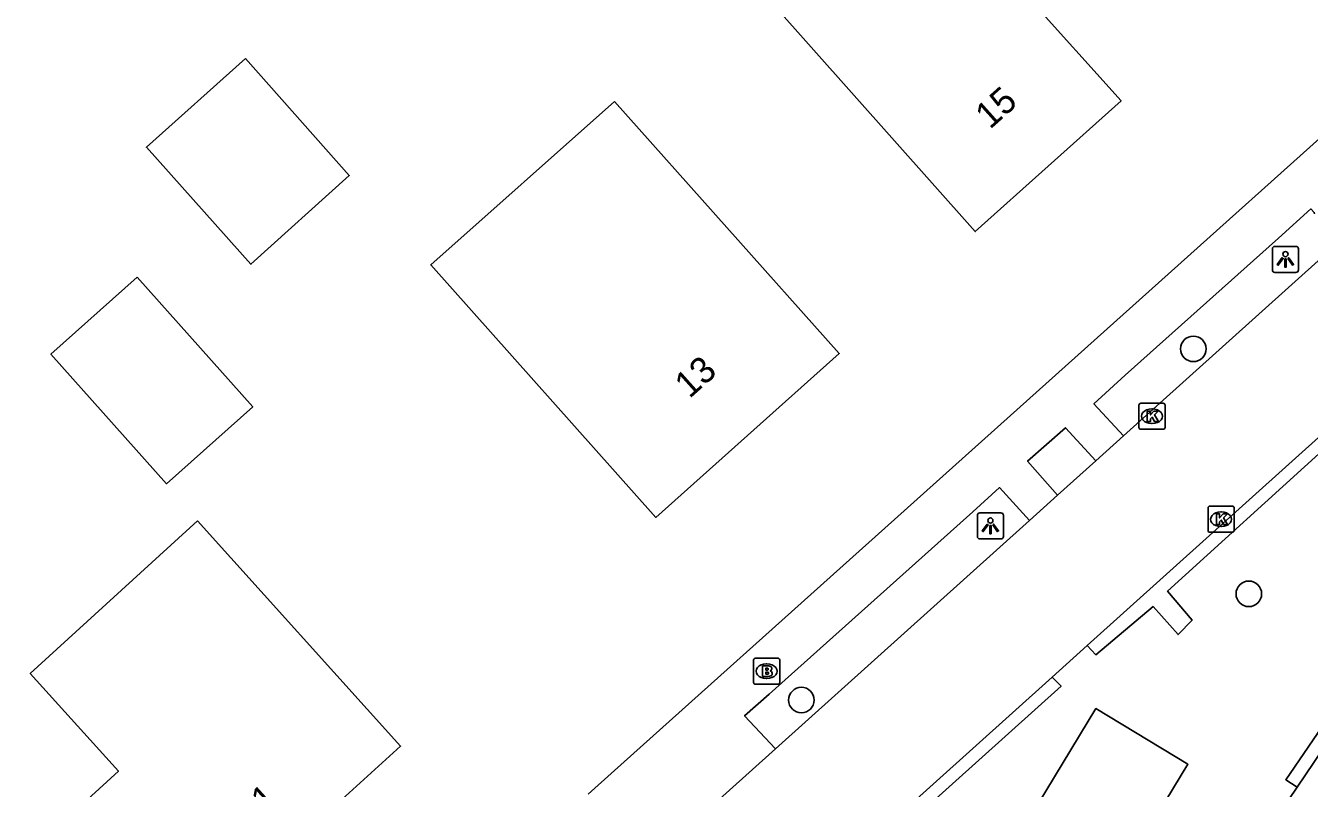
# Model space of a CAD drawing. Extents: x 163268 to 164360, y 381529 to 382285.
# Drawn here: x 164009.45 to 164058.56, y 381787.65 to 381816.83 of the extents above; entities that cross this region are included whole.
import ezdxf

# ---------------------------------------------------------------- set-up
doc = ezdxf.new("R2010")
doc.units = 0
for name, color, linetype in [('IMGEO_Boom', 7, 'Continuous'), ('IMGEO_Brandkraan', 7, 'Continuous'), ('IMGEO_Groenvoorziening', 7, 'Continuous'), ('IMGEO_Haag', 7, 'Continuous'), ('IMGEO_Kolk', 7, 'Continuous'), ('IMGEO_Lichtpunt', 7, 'Continuous'), ('IMGEO_Pand', 7, 'Continuous'), ('IMGEO_Pand_nummerreeks', 7, 'Continuous'), ('IMGEO_Rijbaan_lokaal_open', 7, 'Continuous'), ('IMGEO_Voetpad_open', 7, 'Continuous')]:
    doc.layers.add(name, color=color, linetype=linetype)

msp = doc.modelspace()

# ---------------------------------------------------------------- linework, layer by layer
at = {"layer": 'IMGEO_Boom'}
for centre in [(164054.122, 381804.468), (164056.245, 381795.096), (164039.126, 381791.031)]:
    msp.add_circle(centre, 0.489, dxfattribs=at)
at = {"layer": 'IMGEO_Brandkraan'}
for p, q in [((164037.295, 381791.709), (164037.295, 381792.561)), ((164037.37, 381792.635), (164038.222, 381792.635)), ((164037.783, 381792.415), (164037.808, 381792.415)), ((164038.296, 381792.561), (164038.296, 381791.709)), ((164037.806, 381791.855), (164037.781, 381791.855)), ((164038.222, 381791.635), (164037.37, 381791.635))]:
    msp.add_line(p, q, dxfattribs=at)
for points in [[(164037.295, 381791.709), (164037.295, 381792.561)], [(164037.37, 381792.635), (164038.222, 381792.635)], [(164037.643, 381792.335), (164037.643, 381791.935), (164037.856, 381791.935)], [(164037.874, 381792.335), (164037.643, 381792.335)], [(164037.822, 381792.254), (164037.768, 381792.254), (164037.768, 381792.178)], [(164038.296, 381792.561), (164038.296, 381791.709)], [(164037.768, 381792.178), (164037.821, 381792.178)], [(164037.83, 381792.102), (164037.768, 381792.102), (164037.768, 381792.021)], [(164037.768, 381792.021), (164037.83, 381792.021)], [(164038.222, 381791.635), (164037.37, 381791.635)]]:
    msp.add_lwpolyline(points, dxfattribs=at)
for centre, radius, start, end in [((164037.372, 381792.559), 0.0765, 91.552, 178.448), ((164037.372, 381792.559), 0.0765, 91.552, 178.448), ((164037.823, 381792.216), 0.0379, 267.8285, 90.9355), ((164037.878, 381792.19), 0.145, 59.4692, 91.5367), ((164037.903, 381792.237), 0.0922, 285.5137, 58.1501), ((164038.22, 381792.559), 0.0765, 1.552, 88.448), ((164038.22, 381792.559), 0.0765, 1.552, 88.448), ((164037.831, 381792.061), 0.0404, 269.8759, 90.5077), ((164037.862, 381792.186), 0.251, 268.6676, 293.5347), ((164037.908, 381792.045), 0.105, 301.3115, 78.989), ((164037.372, 381791.711), 0.0765, 181.552, 268.448), ((164037.372, 381791.711), 0.0765, 181.552, 268.448), ((164038.22, 381791.711), 0.0765, 271.552, 358.448), ((164038.22, 381791.711), 0.0765, 271.552, 358.448)]:
    msp.add_arc(centre, radius, start, end, dxfattribs=at)
for centre, major_axis, ratio, start_param, end_param in [((164037.782, 381792.135), (-0.387, 0.002), 0.722429, 4.712389, 7.853982), ((164037.807, 381792.135), (-0.39, 0.002), 0.717154, 1.570796, 4.712389)]:
    msp.add_ellipse(centre, major_axis=major_axis, ratio=ratio, start_param=start_param, end_param=end_param, dxfattribs=at)
at = {"layer": 'IMGEO_Groenvoorziening'}
msp.add_lwpolyline([(164046.635, 381776.55), (164043.108, 381778.669), (164050.393, 381790.707), (164053.913, 381788.577), (164046.635, 381776.55)], dxfattribs=at)
at = {"layer": 'IMGEO_Haag'}
for points in [[(164050.062, 381793.119), (164050.389, 381792.767), (164052.578, 381794.606), (164053.537, 381793.534), (164054.076, 381794.086), (164053.139, 381795.193), (164059.059, 381800.576), (164063.883, 381797.08), (164057.656, 381787.98), (164058.095, 381787.701)], [(164048.719, 381791.911), (164049.059, 381791.563), (164019.829, 381765.285), (164019.503, 381765.63)]]:
    msp.add_lwpolyline(points, dxfattribs=at)
at = {"layer": 'IMGEO_Kolk'}
for p, q in [((164052.039, 381801.464), (164052.039, 381802.316)), ((164052.114, 381802.39), (164052.966, 381802.39)), ((164052.527, 381802.17), (164052.552, 381802.17)), ((164053.04, 381802.316), (164053.04, 381801.464)), ((164052.55, 381801.61), (164052.525, 381801.61)), ((164052.966, 381801.39), (164052.114, 381801.39)), ((164054.684, 381797.525), (164054.684, 381798.377)), ((164054.759, 381798.451), (164055.611, 381798.451)), ((164055.172, 381798.231), (164055.197, 381798.231)), ((164055.685, 381798.377), (164055.685, 381797.525)), ((164055.195, 381797.671), (164055.17, 381797.671)), ((164055.611, 381797.451), (164054.759, 381797.451))]:
    msp.add_line(p, q, dxfattribs=at)
for points in [[(164052.039, 381801.464), (164052.039, 381802.316)], [(164052.114, 381802.39), (164052.966, 381802.39)], [(164052.36, 381802.09), (164052.483, 381802.09), (164052.483, 381801.939), (164052.613, 381802.09), (164052.777, 381802.09), (164052.631, 381801.939), (164052.784, 381801.69), (164052.632, 381801.69), (164052.547, 381801.854), (164052.483, 381801.787), (164052.483, 381801.69), (164052.36, 381801.69), (164052.36, 381802.09)], [(164053.04, 381802.316), (164053.04, 381801.464)], [(164052.966, 381801.39), (164052.114, 381801.39)], [(164054.684, 381797.525), (164054.684, 381798.377)], [(164054.759, 381798.451), (164055.611, 381798.451)], [(164055.005, 381798.151), (164055.128, 381798.151), (164055.128, 381798), (164055.258, 381798.151), (164055.422, 381798.151), (164055.276, 381798), (164055.429, 381797.751), (164055.277, 381797.751), (164055.192, 381797.915), (164055.128, 381797.848), (164055.128, 381797.751), (164055.005, 381797.751), (164055.005, 381798.151)], [(164055.685, 381798.377), (164055.685, 381797.525)], [(164055.611, 381797.451), (164054.759, 381797.451)]]:
    msp.add_lwpolyline(points, dxfattribs=at)
for centre, start, end in [((164052.116, 381802.314), 91.552, 178.448), ((164052.116, 381802.314), 91.552, 178.448), ((164052.964, 381802.314), 1.552, 88.448), ((164052.964, 381802.314), 1.552, 88.448), ((164052.116, 381801.466), 181.552, 268.448), ((164052.116, 381801.466), 181.552, 268.448), ((164052.964, 381801.466), 271.552, 358.448), ((164052.964, 381801.466), 271.552, 358.448), ((164054.761, 381798.375), 91.552, 178.448), ((164054.761, 381798.375), 91.552, 178.448), ((164055.609, 381798.375), 1.552, 88.448), ((164055.609, 381798.375), 1.552, 88.448), ((164054.761, 381797.527), 181.552, 268.448), ((164054.761, 381797.527), 181.552, 268.448), ((164055.609, 381797.527), 271.552, 358.448), ((164055.609, 381797.527), 271.552, 358.448)]:
    msp.add_arc(centre, 0.0765, start, end, dxfattribs=at)
for centre, major_axis, ratio, start_param, end_param in [((164052.526, 381801.89), (-0.387, 0.002), 0.722429, 4.712389, 7.853982), ((164052.551, 381801.89), (-0.39, 0.002), 0.717154, 1.570796, 4.712389), ((164055.171, 381797.951), (-0.387, 0.002), 0.722429, 4.712389, 7.853982), ((164055.196, 381797.951), (-0.39, 0.002), 0.717154, 1.570796, 4.712389)]:
    msp.add_ellipse(centre, major_axis=major_axis, ratio=ratio, start_param=start_param, end_param=end_param, dxfattribs=at)
at = {"layer": 'IMGEO_Lichtpunt'}
for p, q in [((164057.146, 381808.294), (164057.146, 381807.487)), ((164057.146, 381808.294), (164057.146, 381807.487)), ((164058.048, 381808.389), (164057.24, 381808.389)), ((164058.048, 381808.389), (164057.24, 381808.389)), ((164058.142, 381807.487), (164058.142, 381808.294)), ((164058.142, 381807.487), (164058.142, 381808.294)), ((164057.24, 381807.393), (164058.048, 381807.393)), ((164057.24, 381807.393), (164058.048, 381807.393)), ((164046.76, 381798.195), (164045.952, 381798.195)), ((164046.76, 381798.195), (164045.952, 381798.195)), ((164045.858, 381798.1), (164045.858, 381797.293)), ((164045.858, 381798.1), (164045.858, 381797.293)), ((164046.854, 381797.293), (164046.854, 381798.1)), ((164046.854, 381797.293), (164046.854, 381798.1)), ((164045.952, 381797.199), (164046.76, 381797.199)), ((164045.952, 381797.199), (164046.76, 381797.199))]:
    msp.add_line(p, q, dxfattribs=at)
for points in [[(164057.52, 381807.958), (164057.559, 381807.93), (164057.371, 381807.668), (164057.333, 381807.695), (164057.52, 381807.958)], [(164057.732, 381807.93), (164057.77, 381807.957), (164057.957, 381807.695), (164057.918, 381807.667), (164057.732, 381807.93)], [(164057.622, 381807.91), (164057.669, 381807.91), (164057.669, 381807.588), (164057.622, 381807.588), (164057.622, 381807.91)], [(164046.232, 381797.764), (164046.271, 381797.736), (164046.083, 381797.474), (164046.045, 381797.501), (164046.232, 381797.764)], [(164046.334, 381797.716), (164046.381, 381797.716), (164046.381, 381797.394), (164046.334, 381797.394), (164046.334, 381797.716)], [(164046.444, 381797.736), (164046.482, 381797.763), (164046.669, 381797.501), (164046.63, 381797.473), (164046.444, 381797.736)]]:
    msp.add_lwpolyline(points, dxfattribs=at)
for centre in [(164057.645, 381808.092), (164046.357, 381797.898)]:
    msp.add_circle(centre, 0.0994, dxfattribs=at)
for centre, start, end in [((164057.24, 381808.294), 90, 180), ((164057.24, 381808.294), 90, 180), ((164058.048, 381808.294), 0, 90), ((164058.048, 381808.294), 0, 90), ((164057.24, 381807.487), 180, 270), ((164057.24, 381807.487), 180, 270), ((164058.048, 381807.487), 270, 0), ((164058.048, 381807.487), 270, 360), ((164045.952, 381798.1), 90, 180), ((164045.952, 381798.1), 90, 180), ((164046.76, 381798.1), 0, 90), ((164046.76, 381798.1), 0, 90), ((164045.952, 381797.293), 180, 270), ((164045.952, 381797.293), 180, 270), ((164046.76, 381797.293), 270, 0), ((164046.76, 381797.293), 270, 360)]:
    msp.add_arc(centre, 0.0946, start, end, dxfattribs=at)
at = {"layer": 'IMGEO_Pand'}
for points in [[(164044.042, 381828.385), (164047.274, 381831.29), (164053.715, 381824.058), (164049.187, 381820.022), (164049.57, 381819.591), (164047.775, 381817.954), (164051.357, 381813.953), (164045.778, 381808.958), (164037.957, 381817.753), (164043.523, 381822.731), (164042.027, 381824.394), (164043.654, 381825.822), (164042.553, 381827.047), (164044.042, 381828.385)], [(164017.864, 381815.577), (164021.827, 381811.103), (164018.063, 381807.709), (164014.065, 381812.183), (164017.864, 381815.577)], [(164031.975, 381813.929), (164040.573, 381804.285), (164033.56, 381798.018), (164024.947, 381807.68), (164031.975, 381813.929)], [(164013.71, 381807.208), (164018.133, 381802.247), (164014.834, 381799.307), (164010.411, 381804.267), (164013.71, 381807.208)], [(164016.02, 381797.892), (164023.791, 381789.272), (164020.566, 381786.334), (164021.193, 381785.581), (164019.261, 381783.839), (164018.592, 381784.582), (164017.332, 381783.459), (164017.102, 381783.708), (164013.521, 381780.491), (164009.448, 381785.072), (164012.994, 381788.307), (164009.626, 381792.05), (164016.02, 381797.892)]]:
    msp.add_lwpolyline(points, dxfattribs=at)
at = {"layer": 'IMGEO_Rijbaan_lokaal_open'}
for points in [[(164050.062, 381793.119), (164073.33, 381814.049)], [(164074.949, 381812.656), (164058.095, 381787.701)], [(164051.452, 381801.135), (164059.157, 381808.061)], [(164051.452, 381801.135), (164050.393, 381800.183)], [(164048.926, 381798.865), (164050.393, 381800.183)], [(164048.926, 381798.865), (164047.858, 381797.905)], [(164038.14, 381789.17), (164047.858, 381797.905)], [(164048.719, 381791.911), (164050.062, 381793.119)], [(164019.503, 381765.63), (164048.719, 381791.911)], [(164038.14, 381789.17), (164034.359, 381785.772)], [(164058.095, 381787.701), (164056.311, 381785.06)]]:
    msp.add_lwpolyline(points, dxfattribs=at)
at = {"layer": 'IMGEO_Voetpad_open'}
for points in [[(164030.963, 381787.436), (164031.976, 381788.335), (164061.167, 381814.504), (164082.603, 381833.845)], [(164058.759, 381809.633), (164058.745, 381809.687), (164058.619, 381809.824), (164057.378, 381808.702), (164051.515, 381803.457), (164050.315, 381802.363), (164051.452, 381801.135)], [(164050.393, 381800.183), (164049.228, 381801.451), (164047.78, 381800.176), (164048.926, 381798.865)], [(164047.858, 381797.905), (164046.707, 381799.16), (164045.69, 381798.231), (164037.898, 381791.258), (164036.954, 381790.428), (164038.14, 381789.17)]]:
    msp.add_lwpolyline(points, dxfattribs=at)

# ---------------------------------------------------------------- texts
at = {"layer": 'IMGEO_Pand_nummerreeks'}
for s, rotation, p in [('15', 41.8431, (164046.341, 381812.845)), ('13', 41.7863, (164034.841, 381802.542)), ('11', 42.0365, (164018.078, 381786.165))]:
    msp.add_text(s, height=1, rotation=rotation, dxfattribs=at).set_placement(p)

doc.saveas('drawing.dxf')
